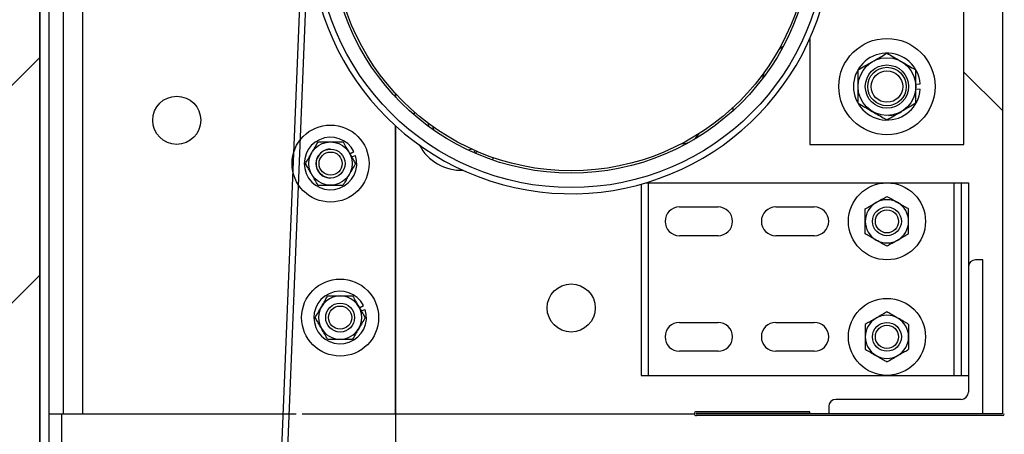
# Model space of a CAD drawing. Header units: inches. Extents: x 170 to 312, y 215 to 248.
# Tile 368 of 410: x 284.001 to 284.8, y 224.086 to 224.423. Entities that reach past the tile are written whole.
import ezdxf

# ---------------------------------------------------------------- set-up
doc = ezdxf.new("R2010")
doc.units = ezdxf.units.IN
doc.header["$LTSCALE"] = 0.25
doc.header["$MEASUREMENT"] = 0
doc.layers.add('ANNOTATIONS', color=1, linetype='Continuous')
doc.layers.add('STANDARD MOTOR RH', color=7, linetype='Continuous')
doc.styles.add('ARIAL', font='arial.ttf', dxfattribs={"height": 0.09375})
doc.dimstyles.new('STANDARD$0', dxfattribs={"dimtxt": 0.09375, "dimasz": 0.09375, "dimexe": 0.03125, "dimexo": 0.046875, "dimgap": 0.09, "dimtad": 0, "dimtih": 1, "dimtoh": 1, "dimdec": 4, "dimzin": 0, "dimdsep": 46, "dimtxsty": 'ARIAL', "dimcen": 0.09, "dimadec": 0, "dimazin": 0, "dimtfac": 1, "dimtdec": 4, "dimtofl": 0, "dimtmove": 0, "dimatfit": 1, "dimfxl": 1, "dimtolj": 1, "dimtzin": 0, "dimarcsym": 0})

# ---------------------------------------------------------------- blocks, each defined once
blk = doc.blocks.new('*D220')
at = {"layer": 'ANNOTATIONS', "color": 0, "lineweight": -2, "transparency": 16777216}
for p, q in [((284.84517, 224.10114), (285.2437, 224.10114)), ((285.21245, 224.00739), (285.21245, 223.89519)), ((285.21245, 223.50886), (285.21245, 223.62106)), ((284.06392, 223.41511), (285.2437, 223.41511))]:
    blk.add_line(p, q, dxfattribs=at)
at = {"layer": 'ANNOTATIONS', "color": 0, "transparency": 16777216}
for points in [[(285.19682, 224.00739), (285.22807, 224.00739), (285.21245, 224.10114)], [(285.19682, 223.50886), (285.22807, 223.50886), (285.21245, 223.41511)]]:
    blk.add_solid(points, dxfattribs=at)
at = {"layer": 'defpoints', "color": 0, "transparency": 16777216}
for p in [(284.79829, 224.10114), (285.21245, 224.10114), (284.01704, 223.41511)]:
    blk.add_point(p, dxfattribs=at)
at = {"layer": 'ANNOTATIONS', "color": 0, "transparency": 16777216, "insert": (285.21245, 223.75813), "char_height": 0.09375, "attachment_point": 5, "style": 'ARIAL'}
blk.add_mtext('\\A1;11"', dxfattribs=at)
blk = doc.blocks.new('*D232')
at = {"layer": 'ANNOTATIONS', "color": 0, "lineweight": -2, "transparency": 16777216}
for p, q in [((284.84517, 224.88534), (285.2437, 224.88534)), ((285.21245, 224.79159), (285.21245, 224.63171)), ((285.21245, 224.19489), (285.21245, 224.35476)), ((284.84517, 224.10114), (285.2437, 224.10114))]:
    blk.add_line(p, q, dxfattribs=at)
at = {"layer": 'ANNOTATIONS', "color": 0, "transparency": 16777216}
for points in [[(285.19682, 224.79159), (285.22807, 224.79159), (285.21245, 224.88534)], [(285.19682, 224.19489), (285.22807, 224.19489), (285.21245, 224.10114)]]:
    blk.add_solid(points, dxfattribs=at)
at = {"layer": 'defpoints', "color": 0, "transparency": 16777216}
for p in [(284.79829, 224.88534), (284.79829, 224.10114), (285.21245, 224.10114)]:
    blk.add_point(p, dxfattribs=at)
at = {"layer": 'ANNOTATIONS', "color": 0, "transparency": 16777216, "insert": (285.21245, 224.49324), "char_height": 0.09375, "attachment_point": 5, "style": 'ARIAL'}
blk.add_mtext('\\A1;12 1/2"', dxfattribs=at)
blk = doc.blocks.new('*D233')
at = {"layer": 'ANNOTATIONS', "color": 0, "lineweight": -2, "transparency": 16777216}
for p, q in [((284.84517, 224.10114), (285.2437, 224.10114)), ((285.21245, 224.00739), (285.21245, 223.895)), ((285.21245, 223.50886), (285.21245, 223.62125)), ((284.06392, 223.41511), (285.2437, 223.41511))]:
    blk.add_line(p, q, dxfattribs=at)
at = {"layer": 'ANNOTATIONS', "color": 0, "transparency": 16777216}
for points in [[(285.19682, 224.00739), (285.22807, 224.00739), (285.21245, 224.10114)], [(285.19682, 223.50886), (285.22807, 223.50886), (285.21245, 223.41511)]]:
    blk.add_solid(points, dxfattribs=at)
at = {"layer": 'defpoints', "color": 0, "transparency": 16777216}
for p in [(284.79829, 224.10114), (285.21245, 224.10114), (284.01704, 223.41511)]:
    blk.add_point(p, dxfattribs=at)
at = {"layer": 'ANNOTATIONS', "color": 0, "transparency": 16777216, "insert": (285.21245, 223.75813), "char_height": 0.09375, "attachment_point": 5, "style": 'ARIAL'}
blk.add_mtext('\\A1;  ', dxfattribs=at)
blk = doc.blocks.new('*D234')
at = {"layer": 'ANNOTATIONS', "color": 0, "lineweight": -2, "transparency": 16777216}
for p, q in [((284.84664, 224.88534), (285.2437, 224.88534)), ((285.21245, 224.79159), (285.21245, 224.63171)), ((285.21245, 224.19489), (285.21245, 224.35476)), ((284.84517, 224.10114), (285.2437, 224.10114))]:
    blk.add_line(p, q, dxfattribs=at)
at = {"layer": 'ANNOTATIONS', "color": 0, "transparency": 16777216}
for points in [[(285.19682, 224.79159), (285.22807, 224.79159), (285.21245, 224.88534)], [(285.19682, 224.19489), (285.22807, 224.19489), (285.21245, 224.10114)]]:
    blk.add_solid(points, dxfattribs=at)
at = {"layer": 'defpoints', "color": 0, "transparency": 16777216}
for p in [(284.79977, 224.88534), (284.79829, 224.10114), (285.21245, 224.10114)]:
    blk.add_point(p, dxfattribs=at)
at = {"layer": 'ANNOTATIONS', "color": 0, "transparency": 16777216, "insert": (285.21245, 224.49324), "char_height": 0.09375, "attachment_point": 5, "style": 'ARIAL'}
blk.add_mtext('\\A1;12 1/2"', dxfattribs=at)
blk = doc.blocks.new('*D235')
at = {"layer": 'ANNOTATIONS', "color": 0, "lineweight": -2, "transparency": 16777216}
for p, q in [((284.84517, 224.88534), (285.67978, 224.88534)), ((285.64853, 224.79159), (285.64853, 224.28873)), ((285.64853, 223.50886), (285.64853, 224.01172)), ((284.06392, 223.41511), (285.67978, 223.41511))]:
    blk.add_line(p, q, dxfattribs=at)
at = {"layer": 'ANNOTATIONS', "color": 0, "transparency": 16777216}
for points in [[(285.63291, 224.79159), (285.66416, 224.79159), (285.64853, 224.88534)], [(285.63291, 223.50886), (285.66416, 223.50886), (285.64853, 223.41511)]]:
    blk.add_solid(points, dxfattribs=at)
at = {"layer": 'defpoints', "color": 0, "transparency": 16777216}
for p in [(284.79829, 224.88534), (285.64853, 224.88534), (284.01704, 223.41511)]:
    blk.add_point(p, dxfattribs=at)
at = {"layer": 'ANNOTATIONS', "color": 0, "transparency": 16777216, "insert": (285.64853, 224.15023), "char_height": 0.09375, "attachment_point": 5, "style": 'ARIAL'}
blk.add_mtext('\\A1;23 1/2"', dxfattribs=at)

msp = doc.modelspace()

# ---------------------------------------------------------------- hatches: boundary and pattern name
at = {"layer": 'STANDARD MOTOR RH'}
h = msp.add_hatch(dxfattribs=at)
h.set_pattern_fill('ANSI31', color=256, style=0)
h.set_pattern_definition([(45, (98.71362, -31.62213), (-0.08838835, 0.08838835), [])])
edge = h.paths.add_edge_path()
edge.add_line((283.50142, 226.02602), (283.50142, 223.41511))
edge.add_line((283.50142, 223.41511), (284.01704, 223.41511))
edge.add_line((284.01704, 226.02602), (284.01704, 223.41511))
edge = h.paths.add_edge_path()
edge.add_line((283.45503, 226.02602), (283.74213, 226.02602))
edge.add_line((283.74213, 226.02602), (283.74213, 225.95732))
edge.add_line((283.74213, 225.95732), (283.78055, 226.09068))
edge.add_line((283.78055, 226.09068), (283.78055, 226.02602))
edge.add_line((283.78055, 226.02602), (284.07574, 226.02602))

# ---------------------------------------------------------------- linework, layer by layer
for p, q in [((284.01704, 220.41511), (284.01704, 226.02602)), ((284.01704, 226.02602), (284.01704, 223.41511)), ((284.79829, 224.88386), (284.79829, 224.10261)), ((284.02448, 224.85261), (284.02448, 223.98124)), ((284.0362, 224.10261), (284.0362, 224.85261)), ((284.05182, 224.85261), (284.05182, 224.10261)), ((284.76704, 224.32136), (284.76704, 224.66511)), ((284.23009, 224.49333), (284.19289, 223.57286)), ((284.23501, 224.49314), (284.19781, 223.57286)), ((284.64204, 224.4073), (284.64204, 224.32136)), ((284.60462, 224.37944), (284.60352, 224.3747)), ((284.76704, 224.37996), (284.79829, 224.34871)), ((284.72798, 224.37008), (284.73162, 224.37037)), ((284.30573, 224.35973), (284.30573, 224.36261)), ((284.30604, 224.3594), (284.30604, 224.36227)), ((284.72798, 224.36639), (284.73162, 224.36611)), ((284.57954, 224.35125), (284.57954, 224.3486)), ((284.33228, 224.33855), (284.33248, 224.33597)), ((284.30573, 224.10261), (284.30573, 224.33639)), ((284.30604, 223.69636), (284.30604, 224.33611)), ((284.33566, 224.33645), (284.33666, 224.3335)), ((284.64204, 224.32136), (284.76704, 224.32136)), ((284.26866, 224.31371), (284.27201, 224.31541)), ((284.27007, 224.31127), (284.27329, 224.31231)), ((284.3856, 224.31032), (284.38388, 224.30885)), ((284.50495, 224.289), (284.50495, 224.13386)), ((284.50883, 224.29011), (284.77058, 224.29011)), ((284.51081, 224.29011), (284.51081, 224.13386)), ((284.75886, 224.29011), (284.75886, 224.13386)), ((284.76472, 224.29011), (284.76472, 224.13386)), ((284.77058, 224.29011), (284.77058, 224.12019)), ((284.5362, 224.27058), (284.56745, 224.27058)), ((284.61433, 224.27058), (284.64558, 224.27058)), ((284.56745, 224.24714), (284.5362, 224.24714)), ((284.64558, 224.24714), (284.61433, 224.24714)), ((284.7823, 224.22761), (284.77644, 224.22761)), ((284.7823, 224.10261), (284.7823, 224.22761)), ((284.27647, 224.18871), (284.27982, 224.19041)), ((284.27788, 224.18627), (284.2811, 224.18732)), ((284.5362, 224.17683), (284.56745, 224.17683)), ((284.61433, 224.17683), (284.64558, 224.17683)), ((284.56745, 224.15339), (284.5362, 224.15339)), ((284.64558, 224.15339), (284.61433, 224.15339)), ((284.50495, 224.13386), (284.77058, 224.13386)), ((284.76472, 224.11433), (284.66316, 224.11433)), ((284.6573, 224.10847), (284.6573, 224.10261)), ((284.02448, 224.10261), (284.22516, 224.10261)), ((284.03492, 223.94966), (284.03492, 224.10261)), ((284.23008, 224.10261), (284.30573, 224.10261)), ((284.30604, 224.10261), (284.5483, 224.10261)), ((284.64204, 224.10433), (284.54989, 224.10433)), ((284.64204, 224.10286), (284.54989, 224.10286)), ((284.79829, 224.10261), (284.54989, 224.10261)), ((284.79829, 224.10114), (284.54989, 224.10114)), ((284.64204, 224.10286), (284.64204, 224.10433))]:
    msp.add_line(p, q, dxfattribs=at)
at = {"layer": 'STANDARD MOTOR RH', "flags": 128}
for points in [[(284.62028, 224.40068), (284.61769, 224.39878), (284.61641, 224.39771)], [(284.32082, 224.34526), (284.32102, 224.34643), (284.32123, 224.34749)], [(284.33691, 224.3328), (284.33643, 224.33481), (284.33628, 224.33563)], [(284.36781, 224.31743), (284.3669, 224.3171), (284.36504, 224.31656)], [(284.37, 224.3143), (284.37028, 224.31442), (284.37233, 224.31542)]]:
    msp.add_lwpolyline(points, dxfattribs=at)
at = {"layer": 'STANDARD MOTOR RH'}
for centre, radius in [((284.44829, 224.49324), 0.20703), ((284.44829, 224.49324), 0.19531), ((284.44829, 224.49324), 0.19336), ((284.70454, 224.36824), 0.03906), ((284.70454, 224.36824), 0.02344), ((284.70454, 224.36824), 0.01758), ((284.70454, 224.36824), 0.01563), ((284.70454, 224.36824), 0.01276), ((284.12818, 224.34089), 0.01953), ((284.25298, 224.30574), 0.03125), ((284.25298, 224.30574), 0.01756), ((284.25304, 224.30574), 0.01172), ((284.25304, 224.30574), 0.00939), ((284.70454, 224.25886), 0.03125), ((284.70454, 224.25886), 0.01172), ((284.70454, 224.25886), 0.00939), ((284.26079, 224.18074), 0.03125), ((284.44829, 224.18855), 0.01953), ((284.70454, 224.16511), 0.03125), ((284.26079, 224.18074), 0.01172), ((284.26079, 224.18074), 0.00939), ((284.70454, 224.16511), 0.01172), ((284.70454, 224.16511), 0.00939)]:
    msp.add_circle(centre, radius, dxfattribs=at)
for centre, radius, start, end in [((284.44829, 224.49324), 0.21195, 0.34441, 343.1474), ((284.70454, 224.36824), 0.02716, 4.4994, 355.50026), ((284.70454, 224.36824), 0.02344, 273.34701, 300), ((284.53716, 224.33932), 0.01758, 271.46319, 328.53681), ((284.25298, 224.30574), 0.02134, 26.94828, 17.94828), ((284.25298, 224.30574), 0.01172, 89.85986, 270), ((284.35943, 224.33932), 0.03906, 208.25718, 271.74282), ((284.70454, 224.25886), 0.01756, 120, 239.99999), ((284.70454, 224.25886), 0.01756, 60, 120), ((284.70454, 224.25886), 0.01756, 300, 60.00001), ((284.5362, 224.25886), 0.01172, 90, 270), ((284.56745, 224.25886), 0.01172, 270, 90), ((284.61433, 224.25886), 0.01172, 90, 270), ((284.64558, 224.25886), 0.01172, 270, 90), ((284.70454, 224.25886), 0.01756, 240, 300), ((284.77644, 224.22175), 0.00586, 90, 180), ((284.26079, 224.18074), 0.02134, 26.94828, 17.94828), ((284.26079, 224.18074), 0.01756, 330, 209.99996), ((284.70454, 224.16511), 0.01756, 120, 239.99999), ((284.70454, 224.16511), 0.01756, 60, 120), ((284.70454, 224.16511), 0.01756, 300, 60.00001), ((284.26079, 224.18074), 0.01756, 210, 330.00003), ((284.5362, 224.16511), 0.01172, 90, 270), ((284.56745, 224.16511), 0.01172, 270, 90), ((284.61433, 224.16511), 0.01172, 90, 270), ((284.64558, 224.16511), 0.01172, 270, 90), ((284.70454, 224.16511), 0.01756, 240, 300), ((284.66316, 224.10847), 0.00586, 90, 180), ((284.76472, 224.12019), 0.00586, 270, 0), ((284.54989, 224.10274), 0.0016, 90, 270), ((284.54989, 224.10274), 0.000123, 90, 270), ((284.79829, 224.10261), 0.00148, 270, 0)]:
    msp.add_arc(centre, radius, start, end, dxfattribs=at)
for points, knots in [([(284.69283, 224.38854), (284.69447, 224.38948), (284.69781, 224.39141), (284.70169, 224.39365), (284.7039, 224.39493), (284.70454, 224.3953)], [0, 0, 0, 0, 0.406324, 0.827252, 1, 1, 1, 1]), ([(284.70454, 224.3953), (284.70637, 224.39425), (284.71008, 224.39211), (284.71413, 224.38977), (284.71621, 224.38857), (284.71626, 224.38854)], [0, 0, 0, 0, 0.4843425, 0.9863147, 1, 1, 1, 1]), ([(284.68111, 224.38177), (284.68293, 224.38282), (284.68664, 224.38496), (284.69069, 224.3873), (284.69277, 224.3885), (284.69283, 224.38854)], [0, 0, 0, 0, 0.4843425, 0.9863147, 1, 1, 1, 1]), ([(284.71626, 224.38854), (284.7179, 224.38759), (284.72124, 224.38566), (284.72513, 224.38342), (284.72734, 224.38214), (284.72798, 224.38177)], [0, 0, 0, 0, 0.406295, 0.827264, 1, 1, 1, 1]), ([(284.68111, 224.36824), (284.68111, 224.36855), (284.68111, 224.37058), (284.68111, 224.37436), (284.68111, 224.37854), (284.68111, 224.38097), (284.68111, 224.38177)], [0, 0, 0, 0, 0.066506, 0.435266, 0.81456, 1, 1, 1, 1]), ([(284.72798, 224.36824), (284.72798, 224.36855), (284.72798, 224.37058), (284.72798, 224.37436), (284.72798, 224.37854), (284.72798, 224.38097), (284.72798, 224.38177)], [0, 0, 0, 0, 0.066506, 0.435266, 0.81456, 1, 1, 1, 1]), ([(284.68111, 224.35471), (284.68111, 224.35585), (284.68111, 224.35856), (284.68111, 224.36308), (284.68111, 224.3665), (284.68111, 224.36824)], [0, 0, 0, 0, 0.2654548, 0.6280536, 1, 1, 1, 1]), ([(284.72798, 224.35471), (284.72798, 224.35585), (284.72798, 224.35856), (284.72798, 224.36308), (284.72798, 224.3665), (284.72798, 224.36824)], [0, 0, 0, 0, 0.2654548, 0.6280536, 1, 1, 1, 1]), ([(284.68111, 224.35471), (284.68293, 224.35365), (284.68664, 224.35151), (284.69069, 224.34917), (284.69277, 224.34797), (284.69283, 224.34794)], [0, 0, 0, 0, 0.4843425, 0.9863147, 1, 1, 1, 1]), ([(284.72798, 224.35471), (284.72616, 224.35365), (284.72245, 224.35151), (284.7184, 224.34917), (284.71632, 224.34797), (284.71626, 224.34794)], [0, 0, 0, 0, 0.4843425, 0.9863147, 1, 1, 1, 1]), ([(284.69283, 224.34794), (284.69447, 224.34699), (284.69781, 224.34506), (284.70169, 224.34282), (284.7039, 224.34155), (284.70454, 224.34117)], [0, 0, 0, 0, 0.406324, 0.827252, 1, 1, 1, 1]), ([(284.70454, 224.34117), (284.70637, 224.34223), (284.71008, 224.34437), (284.71413, 224.34671), (284.71621, 224.34791), (284.71626, 224.34794)], [0, 0, 0, 0, 0.4843425, 0.9863147, 1, 1, 1, 1]), ([(284.23777, 224.31452), (284.23848, 224.31575), (284.23992, 224.31825), (284.2416, 224.32116), (284.24256, 224.32281), (284.24284, 224.3233)], [0, 0, 0, 0, 0.4057471, 0.8261649, 1, 1, 1, 1]), ([(284.24284, 224.3233), (284.2437, 224.3233), (284.24692, 224.3233), (284.25042, 224.3233), (284.25298, 224.3233)], [0, 0, 0, 0, 0.266219, 1, 1, 1, 1]), ([(284.25298, 224.3233), (284.25321, 224.3233), (284.25604, 224.3233), (284.25952, 224.3233), (284.26252, 224.3233), (284.26312, 224.3233)], [0, 0, 0, 0, 0.066046, 0.812928, 1, 1, 1, 1]), ([(284.26312, 224.3233), (284.26391, 224.32194), (284.26551, 224.31916), (284.26727, 224.31612), (284.26817, 224.31456), (284.26819, 224.31452)], [0, 0, 0, 0, 0.4840327, 0.9856318, 1, 1, 1, 1]), ([(284.2327, 224.30574), (284.23349, 224.3071), (284.23509, 224.30988), (284.23685, 224.31292), (284.23775, 224.31448), (284.23777, 224.31452)], [0, 0, 0, 0, 0.4840327, 0.9856318, 1, 1, 1, 1]), ([(284.26819, 224.31452), (284.2689, 224.31329), (284.27034, 224.31079), (284.27202, 224.30788), (284.27298, 224.30622), (284.27326, 224.30574)], [0, 0, 0, 0, 0.405748, 0.82612, 1, 1, 1, 1]), ([(284.37056, 224.3165), (284.37021, 224.31611), (284.36969, 224.31552), (284.36919, 224.31496), (284.36902, 224.31476)], [0, 0, 0, 0, 0.659553, 1, 1, 1, 1]), ([(284.23777, 224.29696), (284.23706, 224.29818), (284.23562, 224.30068), (284.23394, 224.30359), (284.23298, 224.30525), (284.2327, 224.30574)], [0, 0, 0, 0, 0.405694, 0.826067, 1, 1, 1, 1]), ([(284.27326, 224.30574), (284.27247, 224.30437), (284.27087, 224.30159), (284.26911, 224.29856), (284.26822, 224.297), (284.26819, 224.29696)], [0, 0, 0, 0, 0.483978, 0.985632, 1, 1, 1, 1]), ([(284.24284, 224.28818), (284.24205, 224.28954), (284.24045, 224.29232), (284.23871, 224.29536), (284.2378, 224.29691), (284.23777, 224.29696)], [0, 0, 0, 0, 0.483978, 0.985575, 1, 1, 1, 1]), ([(284.26819, 224.29696), (284.26748, 224.29573), (284.26604, 224.29323), (284.26436, 224.29032), (284.2634, 224.28866), (284.26312, 224.28818)], [0, 0, 0, 0, 0.405748, 0.826113, 1, 1, 1, 1]), ([(284.24284, 224.28818), (284.2437, 224.28818), (284.24692, 224.28818), (284.25042, 224.28818), (284.25298, 224.28818)], [0, 0, 0, 0, 0.266219, 1, 1, 1, 1]), ([(284.25298, 224.28818), (284.25321, 224.28818), (284.25604, 224.28818), (284.25952, 224.28818), (284.26252, 224.28818), (284.26312, 224.28818)], [0, 0, 0, 0, 0.066046, 0.812928, 1, 1, 1, 1]), ([(284.68698, 224.269), (284.68835, 224.26979), (284.69112, 224.27139), (284.69416, 224.27315), (284.69572, 224.27405), (284.69576, 224.27407)], [0, 0, 0, 0, 0.483959, 0.985632, 1, 1, 1, 1]), ([(284.69576, 224.27407), (284.69699, 224.27478), (284.69949, 224.27622), (284.7024, 224.2779), (284.70406, 224.27886), (284.70454, 224.27914)], [0, 0, 0, 0, 0.405747, 0.826139, 1, 1, 1, 1]), ([(284.70454, 224.27914), (284.70591, 224.27835), (284.70869, 224.27675), (284.71172, 224.275), (284.71328, 224.2741), (284.71332, 224.27407)], [0, 0, 0, 0, 0.484053, 0.985632, 1, 1, 1, 1]), ([(284.71332, 224.27407), (284.71455, 224.27336), (284.71705, 224.27192), (284.71996, 224.27024), (284.72162, 224.26928), (284.72211, 224.269)], [0, 0, 0, 0, 0.40572, 0.826139, 1, 1, 1, 1]), ([(284.68698, 224.25886), (284.68698, 224.25909), (284.68698, 224.26192), (284.68698, 224.2654), (284.68698, 224.2684), (284.68698, 224.269)], [0, 0, 0, 0, 0.065993, 0.812917, 1, 1, 1, 1]), ([(284.72211, 224.25886), (284.72211, 224.25909), (284.72211, 224.26192), (284.72211, 224.2654), (284.72211, 224.2684), (284.72211, 224.269)], [0, 0, 0, 0, 0.065993, 0.812917, 1, 1, 1, 1]), ([(284.68698, 224.24872), (284.68698, 224.24958), (284.68698, 224.2528), (284.68698, 224.2563), (284.68698, 224.25886)], [0, 0, 0, 0, 0.266165, 1, 1, 1, 1]), ([(284.72211, 224.24872), (284.72211, 224.24958), (284.72211, 224.2528), (284.72211, 224.2563), (284.72211, 224.25886)], [0, 0, 0, 0, 0.266165, 1, 1, 1, 1]), ([(284.69576, 224.24365), (284.69454, 224.24436), (284.69204, 224.2458), (284.68913, 224.24748), (284.68747, 224.24844), (284.68698, 224.24872)], [0, 0, 0, 0, 0.40572, 0.826139, 1, 1, 1, 1]), ([(284.70454, 224.23858), (284.70318, 224.23937), (284.7004, 224.24097), (284.69737, 224.24273), (284.69581, 224.24363), (284.69576, 224.24365)], [0, 0, 0, 0, 0.483959, 0.985632, 1, 1, 1, 1]), ([(284.71332, 224.24365), (284.7121, 224.24294), (284.7096, 224.2415), (284.70669, 224.23982), (284.70503, 224.23886), (284.70454, 224.23858)], [0, 0, 0, 0, 0.405747, 0.826139, 1, 1, 1, 1]), ([(284.72211, 224.24872), (284.72074, 224.24794), (284.71796, 224.24633), (284.71493, 224.24458), (284.71337, 224.24368), (284.71332, 224.24365)], [0, 0, 0, 0, 0.483959, 0.985632, 1, 1, 1, 1]), ([(284.24558, 224.18952), (284.24629, 224.19075), (284.24774, 224.19325), (284.24942, 224.19616), (284.25037, 224.19781), (284.25065, 224.1983)], [0, 0, 0, 0, 0.405701, 0.826067, 1, 1, 1, 1]), ([(284.25065, 224.1983), (284.25151, 224.1983), (284.25473, 224.1983), (284.25823, 224.1983), (284.26079, 224.1983)], [0, 0, 0, 0, 0.266112, 1, 1, 1, 1]), ([(284.26079, 224.1983), (284.26102, 224.1983), (284.26385, 224.1983), (284.26733, 224.1983), (284.27033, 224.1983), (284.27093, 224.1983)], [0, 0, 0, 0, 0.066046, 0.812822, 1, 1, 1, 1]), ([(284.27093, 224.1983), (284.27172, 224.19694), (284.27332, 224.19416), (284.27508, 224.19112), (284.27598, 224.18956), (284.276, 224.18952)], [0, 0, 0, 0, 0.483978, 0.985632, 1, 1, 1, 1]), ([(284.24051, 224.18074), (284.2413, 224.1821), (284.24291, 224.18488), (284.24466, 224.18792), (284.24556, 224.18948), (284.24558, 224.18952)], [0, 0, 0, 0, 0.483955, 0.985633, 1, 1, 1, 1]), ([(284.276, 224.18952), (284.27671, 224.18829), (284.27815, 224.18579), (284.27984, 224.18288), (284.28079, 224.18122), (284.28107, 224.18074)], [0, 0, 0, 0, 0.405675, 0.826075, 1, 1, 1, 1]), ([(284.70454, 224.18539), (284.70318, 224.1846), (284.7004, 224.183), (284.69737, 224.18125), (284.69581, 224.18035), (284.69576, 224.18032)], [0, 0, 0, 0, 0.483959, 0.985632, 1, 1, 1, 1]), ([(284.71332, 224.18032), (284.7121, 224.18103), (284.7096, 224.18247), (284.70669, 224.18415), (284.70503, 224.18511), (284.70454, 224.18539)], [0, 0, 0, 0, 0.405747, 0.826139, 1, 1, 1, 1]), ([(284.24558, 224.17196), (284.24488, 224.17318), (284.24343, 224.17568), (284.24175, 224.17859), (284.2408, 224.18025), (284.24051, 224.18074)], [0, 0, 0, 0, 0.405748, 0.826113, 1, 1, 1, 1]), ([(284.28107, 224.18074), (284.28029, 224.17937), (284.27868, 224.17659), (284.27693, 224.17356), (284.27603, 224.172), (284.276, 224.17196)], [0, 0, 0, 0, 0.4840327, 0.9856318, 1, 1, 1, 1]), ([(284.69576, 224.18032), (284.69454, 224.17961), (284.69204, 224.17817), (284.68913, 224.17649), (284.68747, 224.17553), (284.68698, 224.17525)], [0, 0, 0, 0, 0.40572, 0.826139, 1, 1, 1, 1]), ([(284.72211, 224.17525), (284.72074, 224.17604), (284.71796, 224.17764), (284.71493, 224.1794), (284.71337, 224.1803), (284.71332, 224.18032)], [0, 0, 0, 0, 0.483959, 0.985632, 1, 1, 1, 1]), ([(284.25065, 224.16318), (284.24987, 224.16454), (284.24826, 224.16732), (284.24651, 224.17035), (284.24561, 224.17191), (284.24558, 224.17196)], [0, 0, 0, 0, 0.4840327, 0.9856318, 1, 1, 1, 1]), ([(284.276, 224.17196), (284.2753, 224.17073), (284.27385, 224.16823), (284.27217, 224.16532), (284.27121, 224.16366), (284.27093, 224.16318)], [0, 0, 0, 0, 0.405748, 0.82612, 1, 1, 1, 1]), ([(284.68698, 224.17525), (284.68698, 224.17439), (284.68698, 224.17117), (284.68698, 224.16768), (284.68698, 224.16511)], [0, 0, 0, 0, 0.266165, 1, 1, 1, 1]), ([(284.72211, 224.17525), (284.72211, 224.17439), (284.72211, 224.17117), (284.72211, 224.16768), (284.72211, 224.16511)], [0, 0, 0, 0, 0.266165, 1, 1, 1, 1]), ([(284.25065, 224.16318), (284.25151, 224.16318), (284.25473, 224.16318), (284.25823, 224.16318), (284.26079, 224.16318)], [0, 0, 0, 0, 0.266112, 1, 1, 1, 1]), ([(284.26079, 224.16318), (284.26102, 224.16318), (284.26385, 224.16318), (284.26733, 224.16318), (284.27033, 224.16318), (284.27093, 224.16318)], [0, 0, 0, 0, 0.066046, 0.812822, 1, 1, 1, 1]), ([(284.68698, 224.16511), (284.68698, 224.16488), (284.68698, 224.16205), (284.68698, 224.15858), (284.68698, 224.15557), (284.68698, 224.15497)], [0, 0, 0, 0, 0.065993, 0.812917, 1, 1, 1, 1]), ([(284.72211, 224.16511), (284.72211, 224.16488), (284.72211, 224.16205), (284.72211, 224.15858), (284.72211, 224.15557), (284.72211, 224.15497)], [0, 0, 0, 0, 0.065993, 0.812917, 1, 1, 1, 1]), ([(284.68698, 224.15497), (284.68835, 224.15419), (284.69112, 224.15258), (284.69416, 224.15083), (284.69572, 224.14993), (284.69576, 224.1499)], [0, 0, 0, 0, 0.483959, 0.985632, 1, 1, 1, 1]), ([(284.71332, 224.1499), (284.71455, 224.15061), (284.71705, 224.15205), (284.71996, 224.15373), (284.72162, 224.15469), (284.72211, 224.15497)], [0, 0, 0, 0, 0.40572, 0.826139, 1, 1, 1, 1]), ([(284.69576, 224.1499), (284.69699, 224.14919), (284.69949, 224.14775), (284.7024, 224.14607), (284.70406, 224.14511), (284.70454, 224.14483)], [0, 0, 0, 0, 0.405747, 0.826139, 1, 1, 1, 1]), ([(284.70454, 224.14483), (284.70591, 224.14562), (284.70869, 224.14722), (284.71172, 224.14898), (284.71328, 224.14988), (284.71332, 224.1499)], [0, 0, 0, 0, 0.484053, 0.985632, 1, 1, 1, 1])]:
    msp.add_open_spline(points, degree=3, knots=knots, dxfattribs=at)

# ---------------------------------------------------------------- dimensions: what is measured, and where the dimension line sits
at = {"layer": 'ANNOTATIONS'}
for base, p1, p2, text, picture, middle in [((285.64853, 224.88534), (284.01704, 223.41511), (284.79829, 224.88534), '23 1/2"', '*D235', (285.64853, 224.15023)), ((285.21245, 224.10114), (284.79829, 224.88534), (284.79829, 224.10114), '12 1/2"', '*D232', (285.21245, 224.49324)), ((285.21245, 224.10114), (284.79977, 224.88534), (284.79829, 224.10114), '12 1/2"', '*D234', (285.21245, 224.49324))]:
    dim = msp.add_linear_dim(base=base, p1=p1, p2=p2, angle=90, text=text, dimstyle='STANDARD$0', dxfattribs=at)
    dim.commit()
    dim.dimension.update_dxf_attribs({"geometry": picture, "text_midpoint": middle, "dimtype": 160})
for text, picture in [('11"', '*D220'), ('  ', '*D233')]:
    dim = msp.add_linear_dim(base=(285.21245, 224.10114), p1=(284.01704, 223.41511), p2=(284.79829, 224.10114), angle=90, text=text, dimstyle='STANDARD$0', dxfattribs=at)
    dim.commit()
    dim.dimension.update_dxf_attribs({"geometry": picture, "text_midpoint": (285.21245, 223.75813)})

doc.saveas('drawing.dxf')
